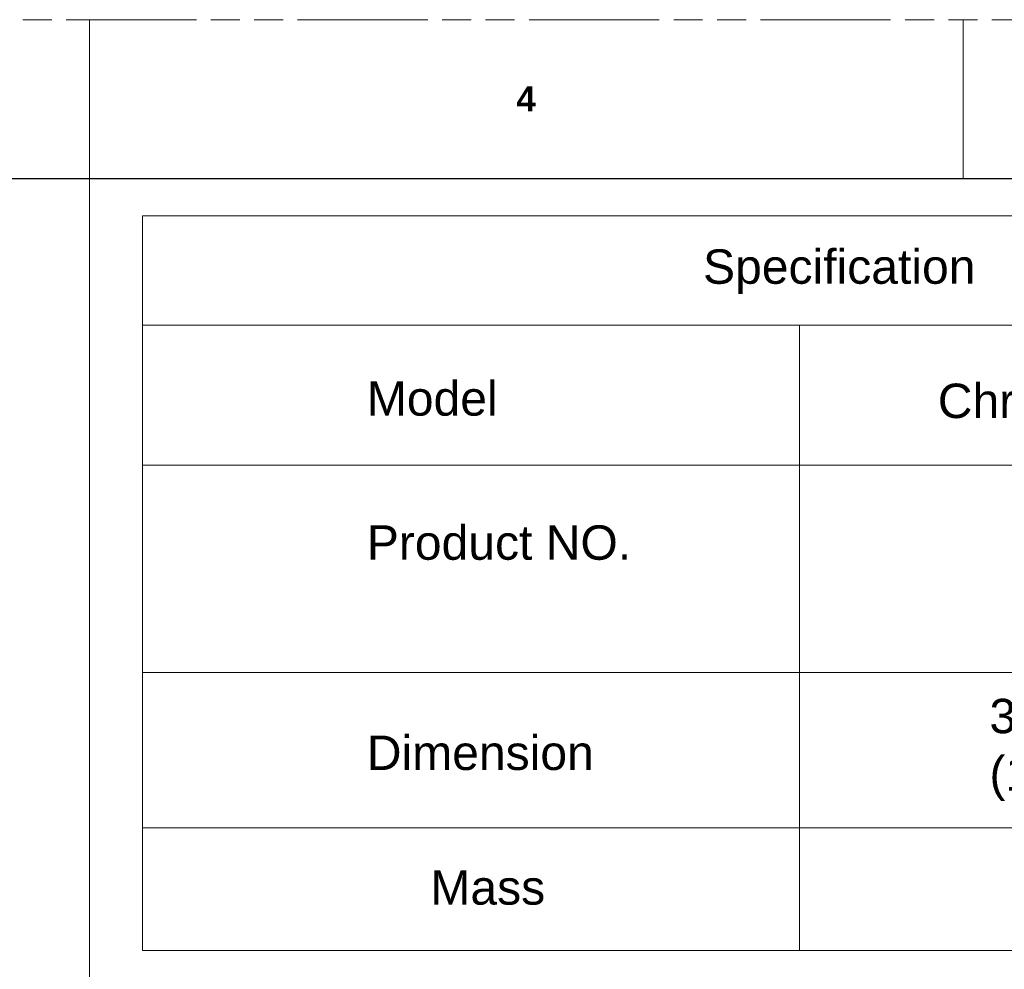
# Model space of a CAD drawing. Header units: millimetres. Extents: x 3925 to 5043, y -86 to 778.
# Tile 287 of 439: x 4473 to 4630, y 626 to 778. Entities that reach past the tile are written whole.
import ezdxf

# ---------------------------------------------------------------- set-up
doc = ezdxf.new("R2010")
doc.units = ezdxf.units.MM
doc.header["$LTSCALE"] = 46.255
doc.linetypes.add('PHANTOM', pattern=[0.8, 0.45, -0.05, 0.1, -0.05, 0.1, -0.05])
doc.linetypes.add('SLD-Solid', pattern=[0])
doc.layers.get('0').update_dxf_attribs({"linetype": 'CONTINUOUS'})
doc.layers.add('dim', color=2, linetype='CONTINUOUS', lineweight=0)
doc.layers.add('Form', color=7, linetype='CONTINUOUS', lineweight=13)
doc.styles.add('SLDTEXTSTYLE0', font='arialbd.ttf', dxfattribs={"height": 5.5})
doc.styles.add('SLDTEXTSTYLE2', font='arial.ttf')

msp = doc.modelspace()

# ---------------------------------------------------------------- linework, layer by layer
at = {"color": 7, "linetype": 'PHANTOM', "lineweight": 0}
msp.add_line((3924.9114, 777.5606), (5042.5114, 777.5606), dxfattribs=at)
at = {"color": 7, "linetype": 'Continuous', "lineweight": 0}
for p, q in [((4483.7114, 777.5606), (4483.7114, 752.1606)), ((4623.4114, 777.5606), (4623.4114, 752.1606))]:
    msp.add_line(p, q, dxfattribs=at)
at = {"color": 7, "linetype": 'Continuous', "lineweight": 30}
msp.add_line((3937.6114, 752.1606), (5029.8114, 752.1606), dxfattribs=at)
at = {"layer": 'dim', "color": 7, "linetype": 'Continuous', "lineweight": 0}
for p, q in [((4492.1979, 746.2015), (4730.1979, 746.2015)), ((4492.1979, 728.7015), (4730.1979, 728.7015)), ((4597.1979, 728.7015), (4597.1979, 628.7353)), ((4492.1979, 706.3427), (4730.1979, 706.3427)), ((4492.1979, 673.2177), (4730.1979, 673.2177)), ((4492.1979, 648.3513), (4730.1979, 648.3513)), ((4492.1979, 628.7353), (4730.1979, 628.7353))]:
    msp.add_line(p, q, dxfattribs=at)
at = {"layer": 'dim', "color": 7, "lineweight": 0}
msp.add_line((4492.1979, 746.2015), (4492.1979, 628.7353), dxfattribs=at)
at = {"layer": 'Form', "color": 7, "linetype": 'SLD-Solid', "lineweight": 0}
msp.add_line((4483.7114, 752.1606), (4483.7114, 280.2171), dxfattribs=at)

# ---------------------------------------------------------------- texts
at = {"color": 7, "linetype": 'Continuous', "lineweight": 0, "insert": (4551.9739, 766.8898), "char_height": 3.9688, "attachment_point": 1, "style": 'SLDTEXTSTYLE0'}
msp.add_mtext('4', dxfattribs=at)
at = {"color": 0, "linetype": 'Continuous', "lineweight": 0, "char_height": 5.5, "attachment_point": 1, "style": 'SLDTEXTSTYLE2'}
for s, insert in [('Specification', (4581.798, 740.8407)), ('Model', (4528.0377, 719.7608)), ('Product NO.', (4528.0377, 696.7197)), ('323.5x156.3x26.5mm\\P(13.15x4.97x0.85 inch)', (4627.5956, 668.988)), ('Dimension', (4528.0377, 663.113)), ('Mass', (4538.2021, 641.5806))]:
    msp.add_mtext(s, dxfattribs=dict(at, insert=insert))
at = {"color": 1, "linetype": 'Continuous', "lineweight": 0, "insert": (4619.3393, 719.3754), "char_height": 5.5, "attachment_point": 1, "style": 'SLDTEXTSTYLE2'}
msp.add_mtext('{\\C7;Christie KS Series Model}', dxfattribs=at)

doc.saveas('drawing.dxf')
